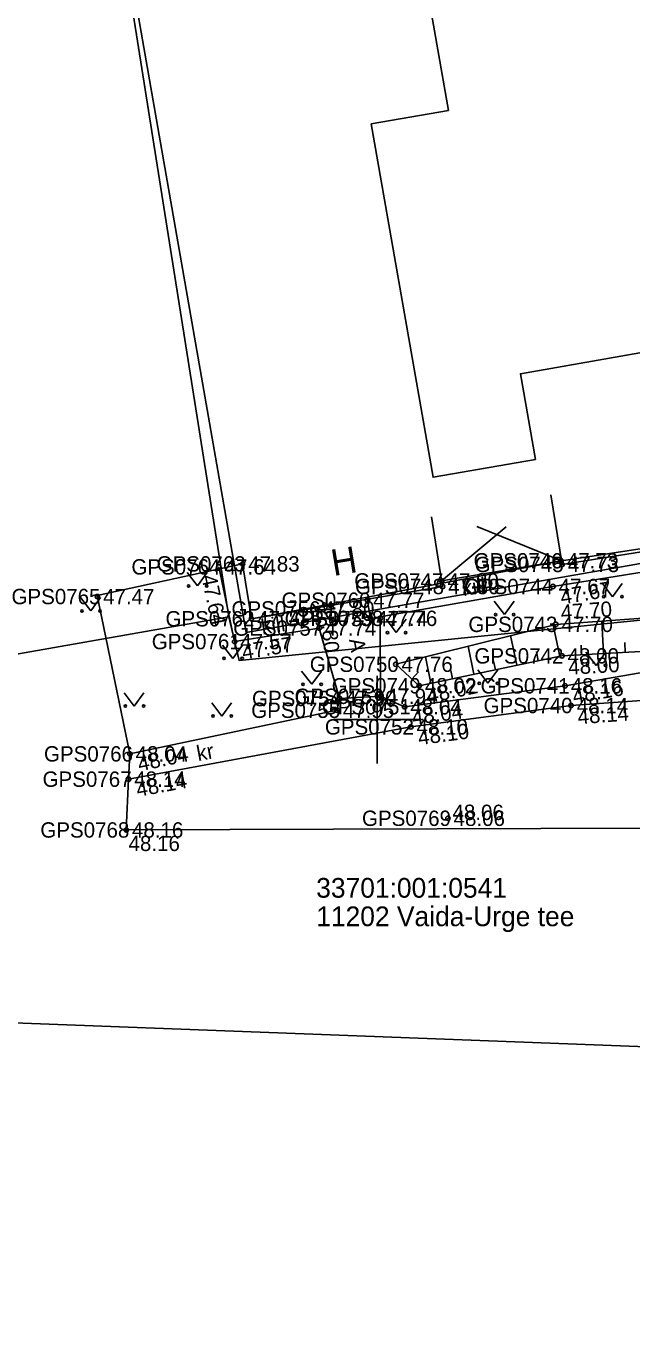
# Model space of a CAD drawing. Extents: x 551623 to 559850, y 6561220 to 6567135.
# Drawn here: x 555184 to 555211.6, y 6565571.8 to 6565631.6 of the extents above; entities that cross this region are included whole.
import ezdxf

# ---------------------------------------------------------------- set-up
doc = ezdxf.new("R2010")
doc.units = 0
for name, color, linetype in [('HALJASTUS', 7, 'Continuous'), ('HOONE', 7, 'Continuous'), ('Hoone Kõrval- või tootmishoone', 7, 'Continuous'), ('HOONEDET', 7, 'Continuous'), ('KORGUS-EH2000', 7, 'Continuous'), ('MOOTKORG-EH2000', 7, 'Continuous'), ('MOOTMPUNKT', 7, 'Continuous'), ('MOOTNR', 7, 'Continuous'), ('MOOTPIIR', 7, 'Continuous'), ('PIIR', 7, 'Continuous'), ('RELJEEF', 7, 'Continuous'), ('TEE', 7, 'Continuous'), ('VORK', 7, 'Continuous')]:
    doc.layers.add(name, color=color, linetype=linetype)

msp = doc.modelspace()

# ---------------------------------------------------------------- linework, layer by layer
at = {"layer": 'HALJASTUS'}
for p, q in [((555191.339, 6565606.7), (555191.803, 6565606.093)), ((555191.803, 6565606.093), (555192.248, 6565606.7)), ((555210.276, 6565606.209), (555210.739, 6565605.603)), ((555210.739, 6565605.603), (555211.185, 6565606.209)), ((555186.47, 6565605.563), (555186.934, 6565604.956)), ((555186.934, 6565604.956), (555187.379, 6565605.563)), ((555205.343, 6565605.392), (555205.807, 6565604.785)), ((555205.807, 6565604.785), (555206.252, 6565605.392)), ((555200.41, 6565604.575), (555200.874, 6565603.968)), ((555200.874, 6565603.968), (555201.319, 6565604.575)), ((555192.953, 6565603.394), (555193.416, 6565602.787)), ((555193.416, 6565602.787), (555193.862, 6565603.394)), ((555209.526, 6565603.079), (555209.989, 6565602.472)), ((555209.989, 6565602.472), (555210.435, 6565603.079)), ((555196.556, 6565602.214), (555197.02, 6565601.607)), ((555197.02, 6565601.607), (555197.465, 6565602.214)), ((555204.594, 6565602.26), (555205.057, 6565601.654)), ((555205.057, 6565601.654), (555205.503, 6565602.26)), ((555188.454, 6565601.223), (555188.917, 6565600.617)), ((555188.917, 6565600.617), (555189.363, 6565601.223)), ((555192.454, 6565600.764), (555192.918, 6565600.157)), ((555192.918, 6565600.157), (555193.363, 6565600.764))]:
    msp.add_line(p, q, dxfattribs=at)
for centre in [(555191.402, 6565606.093), (555192.23, 6565606.093), (555210.338, 6565605.603), (555211.167, 6565605.603), (555186.533, 6565604.956), (555187.361, 6565604.956), (555205.406, 6565604.785), (555206.234, 6565604.785), (555200.473, 6565603.968), (555201.302, 6565603.968), (555193.015, 6565602.787), (555193.844, 6565602.787), (555209.588, 6565602.472), (555210.417, 6565602.472), (555196.619, 6565601.607), (555197.447, 6565601.607), (555204.656, 6565601.654), (555205.485, 6565601.654), (555188.516, 6565600.617), (555189.345, 6565600.617), (555192.517, 6565600.157), (555193.346, 6565600.157)]:
    msp.add_circle(centre, 0.055, dxfattribs=at)
at = {"layer": 'HOONE'}
for q in [(555205.887, 6565608.788), (555208.41, 6565607.243)]:
    msp.add_line((555202.943, 6565606.321), q, dxfattribs=at)
for points in [[(555207.931, 6565610.255), (555208.437, 6565607.073), (555219.483, 6565608.833), (555218.977, 6565612.015)], [(555202.477, 6565609.25), (555202.983, 6565606.068), (555194.266, 6565604.597), (555193.862, 6565607.099)]]:
    msp.add_lwpolyline(points, dxfattribs=at)
at = {"layer": 'Hoone Kõrval- või tootmishoone'}
msp.add_lwpolyline([(555194.929, 6565654.554), (555198.793, 6565632.446), (555202.326, 6565633.064), (555203.249, 6565627.783), (555199.732, 6565627.169), (555202.549, 6565611.05), (555207.221, 6565611.867), (555206.538, 6565615.774), (555216.563, 6565617.526), (555218.194, 6565608.19), (555194.026, 6565603.966), (555185.274, 6565654.044), (555189.094, 6565654.712), (555194.729, 6565655.697)], close=True, dxfattribs=at)
at = {"layer": 'HOONEDET'}
msp.add_line((555208.41, 6565607.243), (555204.556, 6565608.806), dxfattribs=at)
at = {"layer": 'KORGUS-EH2000'}
for centre in [(555192.782, 6565606.963), (555187.242, 6565605.61), (555208.021, 6565606.068), (555197.275, 6565605.046), (555208.154, 6565604.342), (555193.499, 6565603.556), (555208.428, 6565602.904), (555201.919, 6565601.541), (555208.571, 6565601.538), (555201.256, 6565600.582), (555208.847, 6565600.64), (555201.537, 6565599.665), (555188.724, 6565598.434), (555188.66, 6565597.281), (555203.229, 6565595.497), (555188.558, 6565594.964)]:
    msp.add_circle(centre, 0.1, dxfattribs=at)
at = {"layer": 'MOOTMPUNKT'}
for centre in [(555192.782, 6565606.963), (555193.862, 6565607.099), (555208.389, 6565607.24), (555208.437, 6565607.073), (555202.948, 6565606.322), (555187.242, 6565605.61), (555202.983, 6565606.068), (555208.021, 6565606.068), (555197.275, 6565605.046), (555199.56, 6565605.443), (555194.266, 6565604.597), (555199.703, 6565604.603), (555200.141, 6565604.616), (555208.154, 6565604.342), (555197.356, 6565604.174), (555193.499, 6565603.556), (555200.848, 6565602.52), (555208.428, 6565602.904), (555201.919, 6565601.541), (555208.571, 6565601.538), (555198.283, 6565600.962), (555200.15, 6565601.059), (555198.176, 6565600.422), (555201.256, 6565600.582), (555208.847, 6565600.64), (555201.537, 6565599.665), (555188.724, 6565598.434), (555188.66, 6565597.281), (555203.229, 6565595.497), (555188.558, 6565594.964)]:
    msp.add_circle(centre, 0.1, dxfattribs=at)
at = {"layer": 'MOOTPIIR'}
msp.add_lwpolyline([(555270.071, 6565591.77), (555264.162, 6565596.509), (555252.859, 6565602.795), (555243.776, 6565608.851), (555242.277, 6565610.46), (555240.551, 6565614.747), (555238.639, 6565625.031), (555237.448, 6565630.434), (555229.045, 6565629.544), (555232.436, 6565610.906), (555208.41, 6565607.243), (555194.266, 6565604.597), (555193.862, 6565607.099), (555187.233, 6565605.665), (555188.724, 6565598.434), (555188.66, 6565597.281), (555188.558, 6565594.964), (555216.926, 6565595.057), (555235.042, 6565592.642), (555233.453, 6565584.321), (555242.233, 6565583.941), (555257.286, 6565572.842), (555301.451, 6565539.862)], dxfattribs=at)
at = {"layer": 'PIIR'}
for points in [[(555160.12, 6565598.86), (555193.24, 6565604.68), (555193.7, 6565602.7), (555225.47, 6565605.89), (555234.35, 6565605.6), (555251.24, 6565598.48), (555330.71, 6565538.85), (555343.81, 6565536.56), (555350.68, 6565540.44), (555361.56, 6565549.57), (555419.65, 6565609.54), (555428.83, 6565620.98), (555435.71, 6565632.72), (555438.85, 6565638.78), (555447.07, 6565659.22), (555507.46, 6565826.66)], [(555524.79, 6565820.16), (555464.46, 6565652.92), (555447.97, 6565611.96), (555353.12, 6565523.87), (555343.14, 6565512.46), (555302.6, 6565539.71), (555242.37, 6565583.94), (555179.42, 6565586.32), (555138.98, 6565580.6), (555121.18, 6565602.26), (555116.17, 6565610.5), (555109.96, 6565624.83), (555093.56, 6565628.47), (555079.04, 6565618.4), (555074.13, 6565607.82), (555075.34, 6565593.24), (555091.74, 6565551.94), (555171.91, 6565394.64), (555191.35, 6565341.19)], [(555183.94, 6565663.24), (555193.24, 6565604.68), (555160.12, 6565598.86)]]:
    msp.add_lwpolyline(points, dxfattribs=at)
for points in [[(555193.24, 6565604.68), (555183.94, 6565663.24), (555223.17, 6565668.21), (555234.35, 6565605.6), (555225.47, 6565605.89), (555193.7, 6565602.7)], [(555121.18, 6565602.26), (555138.98, 6565580.6), (555179.42, 6565586.32), (555242.37, 6565583.94), (555302.6, 6565539.71), (555287.77, 6565518.56), (555207.29, 6565506.14), (555200.64, 6565496.23), (555185.97, 6565502.75), (555177.68, 6565506.44), (555171.49, 6565510.85), (555162.05, 6565514.45), (555140.65, 6565513.25), (555139.49, 6565523.98), (555139.26, 6565529.51), (555141.68, 6565537.52), (555139.64, 6565543.1), (555131.01, 6565550.06), (555126.35, 6565558.74), (555119.63, 6565564.84), (555105.26, 6565587.71), (555099.5, 6565594.91), (555116.17, 6565610.5)]]:
    msp.add_lwpolyline(points, close=True, dxfattribs=at)
at = {"layer": 'RELJEEF'}
for p, q in [((555210.324, 6565603.008), (555210.243, 6565604.491)), ((555206.371, 6565602.474), (555206.088, 6565603.827)), ((555208.329, 6565602.884), (555208.03, 6565604.312)), ((555204.414, 6565602.064), (555204.146, 6565603.343)), ((555209.325, 6565602.953), (555209.301, 6565603.393)), ((555211.322, 6565603.062), (555211.298, 6565603.512)), ((555202.456, 6565601.654), (555202.204, 6565602.859)), ((555205.393, 6565602.269), (555205.31, 6565602.664)), ((555207.35, 6565602.679), (555207.263, 6565603.096)), ((555201.586, 6565601.845), (555201.892, 6565602.179)), ((555203.435, 6565601.859), (555203.357, 6565602.231))]:
    msp.add_line(p, q, dxfattribs=at)
for points in [[(555200.848, 6565602.52), (555201.919, 6565601.541), (555208.428, 6565602.904), (555215.64, 6565603.297), (555218.471, 6565604.995)], [(555200.848, 6565602.52), (555208.154, 6565604.342), (555215.674, 6565604.876), (555218.471, 6565604.995)]]:
    msp.add_lwpolyline(points, dxfattribs=at)
at = {"layer": 'TEE'}
for points in [[(555200.15, 6565601.059), (555201.256, 6565600.582), (555208.571, 6565601.538), (555216.818, 6565602.96), (555218.132, 6565603.326), (555219.765, 6565605.375), (555219.956, 6565608.695), (555219.81, 6565609.537)], [(555199.552, 6565605.489), (555199.703, 6565604.603), (555208.021, 6565606.068), (555219.67, 6565607.945), (555219.483, 6565608.833)], [(555192.782, 6565606.963), (555193.499, 6565603.556), (555197.356, 6565604.174), (555197.269, 6565605.104)], [(555197.356, 6565604.174), (555198.283, 6565600.962), (555200.15, 6565601.059), (555200.141, 6565604.68)], [(555188.66, 6565597.281), (555201.537, 6565599.665), (555208.847, 6565600.64), (555216.336, 6565601.179), (555217.666, 6565602.458), (555221.722, 6565602.33), (555228.473, 6565600.549), (555235.333, 6565598.633), (555240.887, 6565596.891), (555244.887, 6565594.749), (555249.174, 6565592.129), (555254.043, 6565588.613), (555259.862, 6565584.582), (555262.011, 6565584.54), (555265.231, 6565585.691), (555268.603, 6565589.126), (555270.071, 6565591.77)], [(555188.724, 6565598.434), (555198.176, 6565600.422), (555198.283, 6565600.962)]]:
    msp.add_lwpolyline(points, dxfattribs=at)
at = {"layer": 'VORK'}
for p, q in [((555200, 6565602), (555200, 6565598)), ((555198, 6565600), (555202, 6565600))]:
    msp.add_line(p, q, dxfattribs=at)

# ---------------------------------------------------------------- texts
at = {"layer": 'HOONE'}
msp.add_text('H', height=1.2, rotation=9.5306, dxfattribs=at).set_placement((555198.011, 6565606.542))
at = {"layer": 'KORGUS-EH2000'}
for s, rotation, p in [(' 47.64', 281.87933, (555191.926, 6565606.783)), (' 47.67', 9.15194, (555208.161, 6565605.204)), (' 47.80', 275.34788, (555197.346, 6565605.617)), (' 47.70', 4.06082, (555208.141, 6565604.517)), (' 47.57', 9.10186, (555193.637, 6565602.692)), (' 48.00', 3.11902, (555208.476, 6565602.031)), (' 48.02', 11.82898, (555202.098, 6565600.685)), (' 48.16', 9.78029, (555208.719, 6565600.676)), (' 48.04', 7.4441, (555201.37, 6565599.715)), (' 48.14', 4.11519, (555208.909, 6565599.767)), (' 48.10', 7.59973, (555201.653, 6565598.797)), (' 48.04', 11.87897, (555188.904, 6565597.578)), (' 48.14', 10.48627, (555188.819, 6565596.421))]:
    msp.add_text(s, height=0.7, rotation=rotation, dxfattribs=at).set_placement(p)
for s, p in [(' 47.47', (555187.242, 6565605.26)), (' 48.06', (555203.177, 6565595.418)), (' 48.16', (555188.401, 6565594.003))]:
    msp.add_text(s, height=0.7, dxfattribs=at).set_placement(p)
at = {"layer": 'MOOTKORG-EH2000'}
for s, p in [(' 47.83', (555193.862, 6565606.749)), (' 47.73', (555208.389, 6565606.89)), (' 47.73', (555208.437, 6565606.723)), (' 47.64', (555192.782, 6565606.613)), (' 47.80', (555202.948, 6565605.972)), (' 47.80', (555202.983, 6565605.718)), (' 47.67', (555208.021, 6565605.718)), (' 47.47', (555187.242, 6565605.26)), (' 47.77', (555199.56, 6565605.093)), (' 47.80', (555197.275, 6565604.696)), (' 47.77', (555194.266, 6565604.247)), (' 47.74', (555197.356, 6565603.824)), (' 47.74', (555199.703, 6565604.253)), (' 47.76', (555200.141, 6565604.266)), (' 47.70', (555208.154, 6565603.992)), (' 47.57', (555193.499, 6565603.206)), (' 48.00', (555208.428, 6565602.554)), (' 47.76', (555200.848, 6565602.171)), (' 47.94', (555200.15, 6565600.709)), (' 48.02', (555201.919, 6565601.191)), (' 48.16', (555208.571, 6565601.188)), (' 47.90', (555198.283, 6565600.612)), (' 48.04', (555201.256, 6565600.232)), (' 48.14', (555208.847, 6565600.29)), (' 47.95', (555198.176, 6565600.072)), (' 48.10', (555201.537, 6565599.315)), (' 48.04', (555188.724, 6565598.084)), (' 48.14', (555188.66, 6565596.931)), (' 48.06', (555203.229, 6565595.147)), (' 48.16', (555188.558, 6565594.614))]:
    msp.add_text(s, height=0.7, dxfattribs=at).set_placement(p)
at = {"layer": 'MOOTNR'}
for s, p in [('GPS0763 ', (555189.942, 6565606.749)), ('GPS0746 ', (555204.399, 6565606.89)), ('GPS0745 ', (555204.448, 6565606.723)), ('GPS0764 ', (555188.792, 6565606.613)), ('GPS0747 ', (555198.958, 6565605.972)), ('GPS0748 ', (555198.994, 6565605.718)), ('GPS0744 ', (555203.962, 6565605.718)), ('GPS0765 ', (555183.322, 6565605.26)), ('GPS0760 ', (555195.64, 6565605.093)), ('GPS0756 ', (555193.355, 6565604.696)), ('GPS0762 ', (555190.346, 6565604.247)), ('GPS0757 ', (555193.436, 6565603.824)), ('GPS0759 ', (555195.783, 6565604.253)), ('GPS0758 ', (555196.221, 6565604.266)), ('GPS0743 ', (555204.164, 6565603.992)), ('GPS0761 ', (555189.719, 6565603.206)), ('GPS0742 ', (555204.438, 6565602.554)), ('GPS0750 ', (555196.929, 6565602.171)), ('GPS0753 ', (555196.231, 6565600.709)), ('GPS0749 ', (555197.929, 6565601.191)), ('GPS0741 ', (555204.721, 6565601.188)), ('GPS0754 ', (555194.293, 6565600.612)), ('GPS0751 ', (555197.477, 6565600.232)), ('GPS0740 ', (555204.857, 6565600.29)), ('GPS0755 ', (555194.256, 6565600.072)), ('GPS0752 ', (555197.617, 6565599.315)), ('GPS0766 ', (555184.804, 6565598.084)), ('GPS0767 ', (555184.74, 6565596.931)), ('GPS0769 ', (555199.31, 6565595.147)), ('GPS0768 ', (555184.638, 6565594.614))]:
    msp.add_text(s, height=0.7, dxfattribs=at).set_placement(p)
at = {"layer": 'PIIR'}
for s, p in [('33701:001:0541', (555197.222, 6565591.875)), ('11202 Vaida-Urge tee', (555197.222, 6565590.575))]:
    msp.add_text(s, height=0.9, dxfattribs=at).set_placement(p)
at = {"layer": 'TEE'}
for s, rotation, p in [('kill', 9.05624, (555203.931, 6565605.626)), ('kill', 9.05624, (555194.767, 6565603.868)), ('A', 279.86105, (555198.715, 6565603.647)), ('kr', 10.44064, (555191.834, 6565598.104))]:
    msp.add_text(s, height=0.7, rotation=rotation, dxfattribs=at).set_placement(p)

doc.saveas('drawing.dxf')
